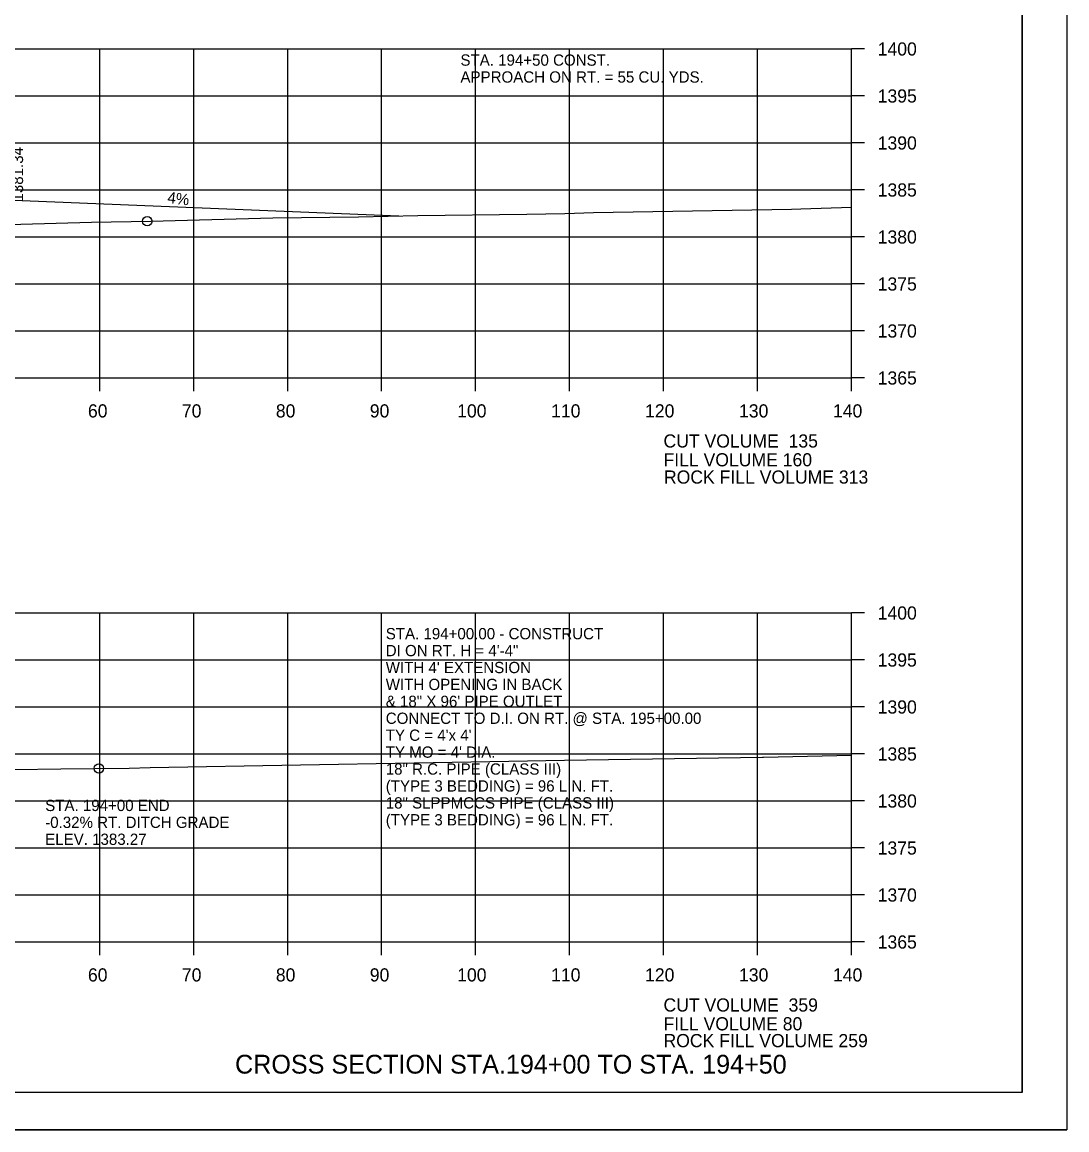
# Model space of a CAD drawing. Extents: x 1374311 to 1383814, y 384102 to 406278.
# Drawn here: x 1382691.8 to 1382803, y 400731.6 to 400849.5 of the extents above; entities that cross this region are included whole.
import ezdxf

# ---------------------------------------------------------------- set-up
doc = ezdxf.new("R2010")
doc.units = 0
for name, color, linetype in [('R_Axis', 7, 'Continuous'), ('R_Axis Annot', 7, 'Continuous'), ('R_Border', 7, 'Continuous'), ('R_Border Notes', 7, 'Continuous'), ('R_Draft', 7, 'Continuous'), ('R_Drive', 7, 'Continuous'), ('R_Exist Surface', 7, 'Continuous'), ('R_Fin Surface', 7, 'Continuous'), ('R_Grid', 7, 'Continuous'), ('R_No Plot', 7, 'Continuous'), ('R_Water', 7, 'Continuous'), ('R_Water Annot', 7, 'Continuous'), ('R_Xsect Elev', 7, 'Continuous')]:
    doc.layers.add(name, color=color, linetype=linetype)

msp = doc.modelspace()

# ---------------------------------------------------------------- linework, layer by layer
at = {"layer": 'R_Axis'}
for p, q in [((1382780.07, 400811.63), (1382780.07, 400846.63)), ((1382781.47, 400846.63), (1382780.07, 400846.63)), ((1382781.47, 400841.63), (1382780.07, 400841.63)), ((1382781.47, 400836.63), (1382780.07, 400836.63)), ((1382781.47, 400831.63), (1382780.07, 400831.63)), ((1382781.47, 400826.63), (1382780.07, 400826.63)), ((1382781.47, 400821.63), (1382780.07, 400821.63)), ((1382781.47, 400816.63), (1382780.07, 400816.63)), ((1382500.07, 400811.63), (1382780.07, 400811.63)), ((1382700.07, 400810.23), (1382700.07, 400811.63)), ((1382710.07, 400810.23), (1382710.07, 400811.63)), ((1382720.07, 400810.23), (1382720.07, 400811.63)), ((1382730.07, 400810.23), (1382730.07, 400811.63)), ((1382740.07, 400810.23), (1382740.07, 400811.63)), ((1382750.07, 400810.23), (1382750.07, 400811.63)), ((1382760.07, 400810.23), (1382760.07, 400811.63)), ((1382770.07, 400810.23), (1382770.07, 400811.63)), ((1382780.07, 400810.23), (1382780.07, 400811.63)), ((1382781.47, 400811.63), (1382780.07, 400811.63)), ((1382780.07, 400751.63), (1382780.07, 400786.63)), ((1382781.47, 400786.63), (1382780.07, 400786.63)), ((1382781.47, 400781.63), (1382780.07, 400781.63)), ((1382781.47, 400776.63), (1382780.07, 400776.63)), ((1382781.47, 400771.63), (1382780.07, 400771.63)), ((1382781.47, 400766.63), (1382780.07, 400766.63)), ((1382781.47, 400761.63), (1382780.07, 400761.63)), ((1382781.47, 400756.63), (1382780.07, 400756.63)), ((1382500.07, 400751.63), (1382780.07, 400751.63)), ((1382700.07, 400750.23), (1382700.07, 400751.63)), ((1382710.07, 400750.23), (1382710.07, 400751.63)), ((1382720.07, 400750.23), (1382720.07, 400751.63)), ((1382730.07, 400750.23), (1382730.07, 400751.63)), ((1382740.07, 400750.23), (1382740.07, 400751.63)), ((1382750.07, 400750.23), (1382750.07, 400751.63)), ((1382760.07, 400750.23), (1382760.07, 400751.63)), ((1382770.07, 400750.23), (1382770.07, 400751.63)), ((1382780.07, 400750.23), (1382780.07, 400751.63)), ((1382781.47, 400751.63), (1382780.07, 400751.63))]:
    msp.add_line(p, q, dxfattribs=at)
at = {"layer": 'R_Border'}
for q in [(1382798.25, 400941.09), (1382482.07, 400735.63)]:
    msp.add_line((1382798.25, 400735.63), q, dxfattribs=at)
at = {"layer": 'R_Drive'}
msp.add_line((1382684.52, 400830.81), (1382731.91, 400828.88), dxfattribs=at)
at = {"layer": 'R_Exist Surface'}
for points in [[(1382680.35, 400827.68), (1382699.18, 400828.19), (1382705.49, 400828.31), (1382718.5, 400828.65), (1382727.61, 400828.76), (1382733.91, 400828.93), (1382745.52, 400829.04), (1382749.58, 400829.14), (1382752.61, 400829.22), (1382773.69, 400829.58), (1382774.68, 400829.62), (1382780.07, 400829.81)], [(1382681.11, 400769.84), (1382695.94, 400770.06), (1382703.2, 400770.12), (1382705.45, 400770.18), (1382721.42, 400770.49), (1382733.52, 400770.69), (1382743.62, 400770.88), (1382749.53, 400770.96), (1382770.61, 400771.29), (1382770.68, 400771.29), (1382770.73, 400771.3), (1382780.07, 400771.51)]]:
    msp.add_lwpolyline(points, dxfattribs=at)
at = {"layer": 'R_Grid'}
for p, q in [((1382500.07, 400846.63), (1382780.07, 400846.63)), ((1382700.07, 400811.63), (1382700.07, 400846.63)), ((1382710.07, 400811.63), (1382710.07, 400846.63)), ((1382720.07, 400811.63), (1382720.07, 400846.63)), ((1382730.07, 400811.63), (1382730.07, 400846.63)), ((1382740.07, 400811.63), (1382740.07, 400846.63)), ((1382750.07, 400811.63), (1382750.07, 400846.63)), ((1382760.07, 400811.63), (1382760.07, 400846.63)), ((1382770.07, 400811.63), (1382770.07, 400846.63)), ((1382780.07, 400811.63), (1382780.07, 400846.63)), ((1382500.07, 400841.63), (1382780.07, 400841.63)), ((1382500.07, 400836.63), (1382780.07, 400836.63)), ((1382500.07, 400831.63), (1382780.07, 400831.63)), ((1382500.07, 400826.63), (1382780.07, 400826.63)), ((1382500.07, 400821.63), (1382780.07, 400821.63)), ((1382500.07, 400816.63), (1382780.07, 400816.63)), ((1382500.07, 400811.63), (1382780.07, 400811.63)), ((1382500.07, 400786.63), (1382780.07, 400786.63)), ((1382700.07, 400751.63), (1382700.07, 400786.63)), ((1382710.07, 400751.63), (1382710.07, 400786.63)), ((1382720.07, 400751.63), (1382720.07, 400786.63)), ((1382730.07, 400751.63), (1382730.07, 400786.63)), ((1382740.07, 400751.63), (1382740.07, 400786.63)), ((1382750.07, 400751.63), (1382750.07, 400786.63)), ((1382760.07, 400751.63), (1382760.07, 400786.63)), ((1382770.07, 400751.63), (1382770.07, 400786.63)), ((1382780.07, 400751.63), (1382780.07, 400786.63)), ((1382500.07, 400781.63), (1382780.07, 400781.63)), ((1382500.07, 400776.63), (1382780.07, 400776.63)), ((1382500.07, 400771.63), (1382780.07, 400771.63)), ((1382500.07, 400766.63), (1382780.07, 400766.63)), ((1382500.07, 400761.63), (1382780.07, 400761.63)), ((1382500.07, 400756.63), (1382780.07, 400756.63)), ((1382500.07, 400751.63), (1382780.07, 400751.63))]:
    msp.add_line(p, q, dxfattribs=at)
at = {"layer": 'R_No Plot'}
msp.add_line((1382469.67, 400731.65), (1382803, 400731.65), dxfattribs=at)
for points in [[(1382469.66, 400944.98), (1382803, 400944.98), (1382803, 400731.65), (1382469.66, 400731.65)], [(1382715.99, 400941.09), (1382715.99, 400931.21), (1382751.72, 400931.21), (1382751.72, 400928.29), (1382774.92, 400928.29), (1382774.92, 400903.96), (1382798.25, 400903.96), (1382798.25, 400735.63), (1382482.07, 400735.63), (1382482.07, 400941.09)]]:
    msp.add_lwpolyline(points, close=True, dxfattribs=at)
for centre in [(1382705.13, 400828.3), (1382705.13, 400828.3), (1382699.98, 400770.09), (1382699.98, 400770.09)]:
    msp.add_circle(centre, 0.5, dxfattribs=at)

# ---------------------------------------------------------------- texts
at = {"layer": 'R_Axis Annot'}
for s, p in [('1400', (1382782.87, 400845.93)), ('1395', (1382782.87, 400840.93)), ('1390', (1382782.87, 400835.93)), ('1385', (1382782.87, 400830.93)), ('1380', (1382782.87, 400825.93)), ('1375', (1382782.87, 400820.93)), ('1370', (1382782.87, 400815.93)), ('1365', (1382782.87, 400810.93)), ('60', (1382698.81, 400807.43)), ('70', (1382708.81, 400807.43)), ('80', (1382718.81, 400807.43)), ('90', (1382728.81, 400807.43)), ('100', (1382738.11, 400807.43)), ('110', (1382748.11, 400807.43)), ('120', (1382758.11, 400807.43)), ('130', (1382768.11, 400807.43)), ('140', (1382778.11, 400807.43)), ('CUT VOLUME  135', (1382760.07, 400804.23)), ('FILL VOLUME 160', (1382760.07, 400802.23)), ('1400', (1382782.87, 400785.93)), ('1395', (1382782.87, 400780.93)), ('1390', (1382782.87, 400775.93)), ('1385', (1382782.87, 400770.93)), ('1380', (1382782.87, 400765.93)), ('1375', (1382782.87, 400760.93)), ('1370', (1382782.87, 400755.93)), ('1365', (1382782.87, 400750.93)), ('60', (1382698.81, 400747.43)), ('70', (1382708.81, 400747.43)), ('80', (1382718.81, 400747.43)), ('90', (1382728.81, 400747.43)), ('100', (1382738.11, 400747.43)), ('110', (1382748.11, 400747.43)), ('120', (1382758.11, 400747.43)), ('130', (1382768.11, 400747.43)), ('140', (1382778.11, 400747.43)), ('CUT VOLUME  359', (1382760.07, 400744.23)), ('FILL VOLUME 80', (1382760.07, 400742.23))]:
    msp.add_text(s, height=1.4, dxfattribs=at).set_placement(p)
at = {"layer": 'R_Border Notes'}
for s, p in [('STA. 194+50 CONST.', (1382738.46, 400844.85)), ('APPROACH ON RT. = 55 CU. YDS.', (1382738.46, 400843.05))]:
    msp.add_text(s, height=1.2, dxfattribs=at).set_placement(p)
at = {"layer": 'R_Draft'}
msp.add_text('CROSS SECTION STA.194+00 TO STA. 194+50', height=2, dxfattribs=at).set_placement((1382714.47, 400737.63))
at = {"layer": 'R_Drive'}
msp.add_text('4%', height=1.2, rotation=353.157, dxfattribs=at).set_placement((1382707.22, 400830.26))
at = {"layer": 'R_Fin Surface'}
for s, p in [('ROCK FILL VOLUME 313', (1382760.12, 400800.39)), ('ROCK FILL VOLUME 259', (1382760.07, 400740.44))]:
    msp.add_text(s, height=1.4, dxfattribs=at).set_placement(p)
at = {"layer": 'R_Water'}
for s, p in [('STA. 194+00 END', (1382694.26, 400765.56)), ('-0.32% RT. DITCH GRADE', (1382694.26, 400763.76)), ('ELEV. 1383.27', (1382694.26, 400761.96))]:
    msp.add_text(s, height=1.2, dxfattribs=at).set_placement(p)
at = {"layer": 'R_Water Annot'}
for s, p in [('STA. 194+00.00 - CONSTRUCT', (1382730.51, 400783.83)), ('DI ON RT. H = 4\'-4"', (1382730.51, 400782.03)), ("WITH 4' EXTENSION", (1382730.51, 400780.23)), ('WITH OPENING IN BACK', (1382730.51, 400778.43)), ('& 18" X 96\' PIPE OUTLET', (1382730.51, 400776.63)), ('CONNECT TO D.I. ON RT. @ STA. 195+00.00', (1382730.51, 400774.83)), ("TY C = 4'x 4'", (1382730.51, 400773.03)), ("TY MO = 4' DIA.", (1382730.51, 400771.23)), ('18" R.C. PIPE (CLASS III)', (1382730.51, 400769.43)), ('(TYPE 3 BEDDING) = 96 LIN. FT.', (1382730.51, 400767.63)), ('18" SLPPMCCS PIPE (CLASS III)', (1382730.51, 400765.83)), ('(TYPE 3 BEDDING) = 96 LIN. FT.', (1382730.51, 400764.03))]:
    msp.add_text(s, height=1.2, dxfattribs=at).set_placement(p)
at = {"layer": 'R_Xsect Elev'}
msp.add_text('1381.34', height=1.2, rotation=90, dxfattribs=at).set_placement((1382691.91, 400830.4))

doc.saveas('drawing.dxf')
